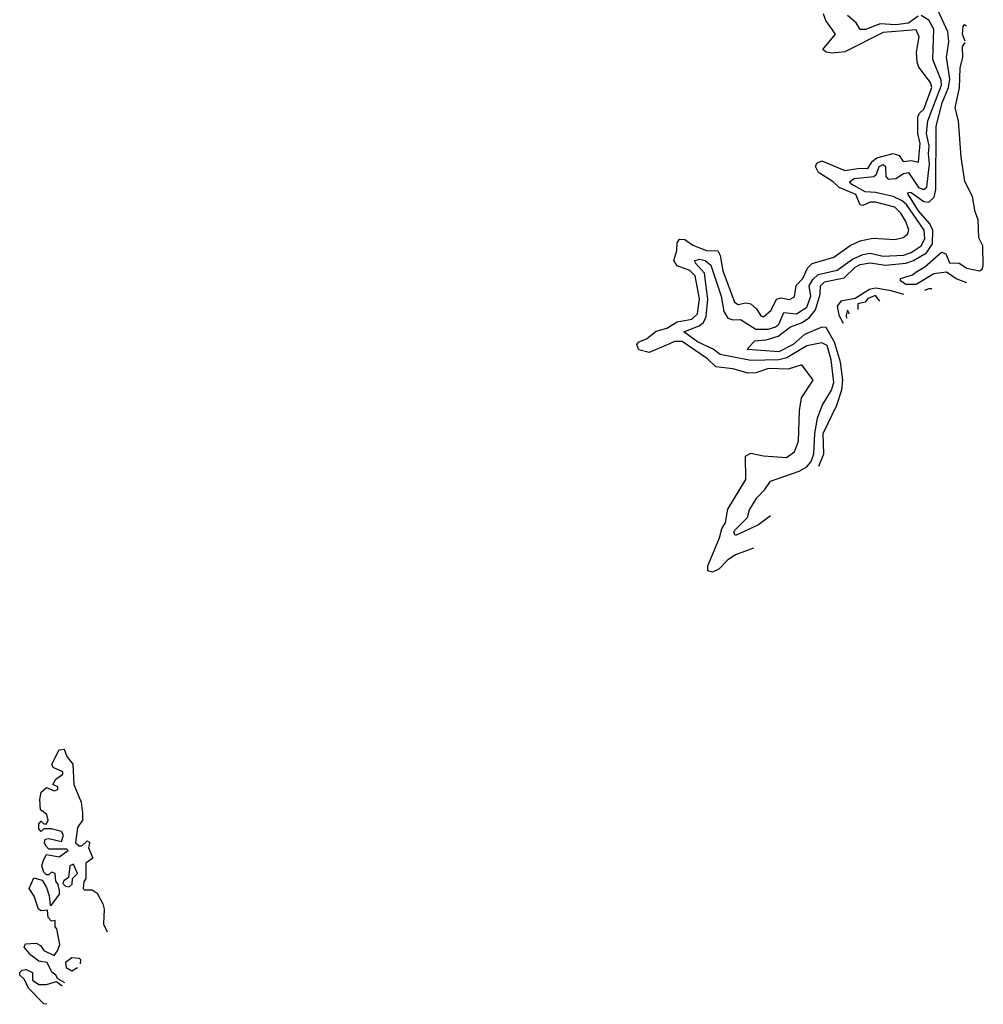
# Model space of a CAD drawing. Extents: x 2293878 to 2522763, y 823964 to 1006972.
# Tile 364 of 407: x 2490400 to 2494189, y 846180 to 850052. Entities that reach past the tile are written whole.
import ezdxf

# ---------------------------------------------------------------- set-up
doc = ezdxf.new("R2010")
doc.units = 0

msp = doc.modelspace()

# ---------------------------------------------------------------- linework, layer by layer
at = {"layer": '0CON20XD'}
for points in [[(2493542.9, 848296.2), (2493562.1, 848345), (2493560, 848425), (2493613.2, 848536.8), (2493633.5, 848596.5), (2493636.7, 848635), (2493627.6, 848705), (2493603.7, 848783.7), (2493571.1, 848841.1), (2493555, 848843.2), (2493486.3, 848813.7), (2493441, 848775), (2493385, 848746.7), (2493262.5, 848755), (2493267.1, 848765), (2493290.7, 848789.3), (2493335, 848793.3), (2493382, 848808), (2493431.4, 848845), (2493475, 848860), (2493505, 848880.2), (2493529.1, 848910.9), (2493547.4, 848972.6), (2493549.5, 849005), (2493565, 849021.3), (2493642.4, 849037.6), (2493685, 849079.2), (2493705, 849089.5), (2493745, 849096.7), (2493805, 849087.1), (2493885, 849094.2), (2493915, 849104.8), (2493965.4, 849135), (2493989.3, 849170.7), (2493990.4, 849225), (2493978.9, 849248.9), (2493935, 849300), (2493893.1, 849366.9), (2493895.6, 849374.4), (2493905, 849373.2), (2493955, 849337), (2493975, 849334.6), (2493996.1, 849353.9), (2494002.7, 849385), (2494003.4, 849633.4), (2494027.9, 849725), (2494053, 849785), (2494058.1, 849818.1), (2494044.6, 849905), (2494053.8, 849965), (2494049.6, 850005), (2494005, 850102)], [(2493286.2, 847974.2), (2493215, 847948.1), (2493185, 847928.4), (2493149.1, 847890.9), (2493125, 847879.5), (2493106.7, 847885), (2493106.5, 847905), (2493152.2, 848015), (2493160.6, 848049.4), (2493175.3, 848075), (2493185, 848127.5), (2493255.6, 848244.4), (2493254.6, 848335.4), (2493275, 848347.7), (2493325, 848337), (2493415, 848330.3), (2493447, 848353), (2493462.9, 848395), (2493466.5, 848515), (2493474.7, 848565), (2493520.5, 848635), (2493475.2, 848695.2), (2493421.9, 848678.1), (2493345, 848680.7), (2493295, 848663.5), (2493265, 848662.6), (2493205, 848679.7), (2493137.3, 848687.3), (2493105, 848719), (2493005, 848787.3), (2492975, 848787.2), (2492955, 848777.5), (2492875, 848742.9), (2492835, 848753.9), (2492827.2, 848775), (2492834.3, 848785.7), (2492865, 848796.8), (2492903.2, 848826.8), (2492945, 848838.6), (2492985, 848863.4), (2493042.8, 848875), (2493065.3, 848895), (2493072.7, 848955), (2493056.8, 849045), (2493035, 849066.4), (2492985, 849084.3), (2492972.2, 849105), (2492984.8, 849144.8), (2492986, 849175), (2492995, 849188.8), (2493015, 849187.7), (2493046.6, 849165), (2493101.2, 849145), (2493145, 849143.5), (2493154.9, 849124.9), (2493164.6, 849065), (2493211, 848941), (2493225, 848932.7), (2493255, 848938.8), (2493275, 848934.5), (2493297.3, 848915), (2493315, 848887.3), (2493325, 848883.3), (2493355, 848909.5), (2493376.6, 848953.4), (2493395, 848957.8), (2493427.6, 848952.4), (2493447.2, 848962.8), (2493453.1, 849006.9), (2493479.6, 849035), (2493498.6, 849075), (2493516.2, 849093.8), (2493601.3, 849118.7), (2493665.2, 849164.8), (2493705, 849182.9), (2493755, 849192.6), (2493842, 849188), (2493873.7, 849196.3), (2493891.2, 849208.8), (2493896.2, 849225), (2493885, 849258.5), (2493865, 849291.4), (2493841.8, 849315), (2493765, 849335.1), (2493745, 849334.1), (2493715, 849321.3), (2493705, 849323.9), (2493687.4, 849365), (2493622.4, 849392.4), (2493598.6, 849415), (2493541.6, 849451.6), (2493529.4, 849475), (2493535, 849488.3), (2493555, 849497.2), (2493645, 849459.1), (2493705, 849468.9), (2493735, 849467.4), (2493753.9, 849496.1), (2493770.6, 849509.4), (2493835, 849525.5), (2493858.7, 849518.7), (2493874.1, 849494.1), (2493905, 849498.1), (2493935, 849491.9), (2493941.5, 849565), (2493932.2, 849605), (2493931.7, 849668.3), (2493937.1, 849682.9), (2493955, 849700.8), (2493987, 849785), (2493981.5, 849805), (2493936.4, 849865), (2493929.7, 849885), (2493926.1, 849925), (2493937, 849985), (2493925, 850012.4), (2493795, 850001.8), (2493645, 849926.2), (2493595, 849921.1), (2493571.9, 849925), (2493557.9, 849935), (2493608.4, 849995), (2493569.6, 850049.6), (2493560.6, 850075)], [(2493352.4, 848101.1), (2493305, 848065.6), (2493215, 848024.4), (2493208.4, 848035), (2493212.4, 848045), (2493261.9, 848095), (2493269.3, 848125), (2493298.3, 848171.7), (2493330.7, 848205), (2493352.2, 848237.8), (2493465, 848276.3), (2493495, 848293.4), (2493512.2, 848315), (2493523.2, 848345), (2493527.1, 848425), (2493537.4, 848485), (2493556.1, 848535), (2493592.1, 848595), (2493600.9, 848625), (2493590.7, 848715), (2493575, 848771.5), (2493555, 848781), (2493495, 848770.1), (2493416.9, 848723.1), (2493385.8, 848714.2), (2493275, 848712.3), (2493155, 848736.2), (2493127.1, 848757.1), (2493065.9, 848785), (2493012.1, 848825), (2493071.9, 848848.1), (2493089.1, 848860.8), (2493099.3, 848885), (2493106.3, 848953.7), (2493092.3, 849055), (2493057.4, 849095), (2493055.4, 849104.6), (2493075, 849110.2), (2493096.1, 849105), (2493117.3, 849087.3), (2493158.3, 848965), (2493169.4, 848905), (2493185, 848878.9), (2493205, 848871.7), (2493235, 848873.5), (2493295.4, 848835.4), (2493345, 848834.9), (2493372.4, 848845), (2493385.3, 848855), (2493405, 848900.7), (2493454.5, 848895), (2493495, 848922.1), (2493510.6, 848965), (2493504.9, 849005), (2493519.2, 849030.8), (2493539.4, 849050.6), (2493615, 849066.8), (2493675, 849110.7), (2493715, 849128.6), (2493745, 849133.7), (2493795, 849122.5), (2493875, 849126.3), (2493905, 849137), (2493945, 849163.3), (2493959.1, 849190.9), (2493956.5, 849225), (2493886.7, 849325), (2493869.9, 849339.9), (2493835, 849356.6), (2493765, 849373.2), (2493725, 849375.2), (2493670.7, 849405), (2493663, 849415), (2493682.1, 849427.8), (2493758.3, 849435), (2493769.9, 849445), (2493780.2, 849475), (2493795, 849482.2), (2493805.3, 849475.3), (2493805.7, 849435.7), (2493815, 849425.1), (2493845, 849428.3), (2493875, 849447.5), (2493895, 849451), (2493935, 849392.2), (2493955, 849384.6), (2493967, 849393), (2493978.2, 849485), (2493973.3, 849525), (2493976.7, 849556.7), (2493966.3, 849605), (2493971.4, 849655), (2494024.6, 849795), (2494023, 849815), (2493990.6, 849895), (2493994.8, 850015), (2493975, 850050.2), (2493945, 850068.7)], [(2493933.5, 850066.5), (2493895, 850038.7), (2493845, 850032.2), (2493783.5, 850036.5), (2493725.8, 850014.2), (2493705, 850014.2), (2493689.6, 850039.6), (2493655, 850068.8)], [(2494118.2, 849967.5), (2494108.1, 849995), (2494109.5, 850025), (2494115, 850032.7), (2494123.8, 850028.3)], [(2494125, 849018), (2494082.8, 849032.8), (2494045, 849060), (2493995, 849053.3), (2493925, 849010.2), (2493885, 849010.4), (2493863.8, 849025), (2493864.2, 849035), (2493910.9, 849049.1), (2493928.3, 849061.7), (2493959.5, 849080.5), (2494025, 849138.5), (2494041.7, 849131.7), (2494055.9, 849095.9), (2494094.7, 849094.7), (2494125, 849074.6), (2494175, 849064.6), (2494185, 849070.8), (2494189.3, 849085), (2494187.5, 849162.5), (2494171.9, 849195), (2494169, 849265), (2494156.9, 849296.9), (2494146.3, 849356.3), (2494116.2, 849416.2), (2494101.9, 849511.9), (2494091.6, 849655), (2494078.5, 849705), (2494096.1, 849783.9), (2494098.9, 849861.1), (2494109.3, 849905), (2494107.8, 849945), (2494117.8, 849962.6)], [(2493876.4, 848971.1), (2493826.5, 848986.5), (2493765, 848996.4), (2493741.6, 848991.6), (2493685, 848956), (2493629.5, 848945), (2493615.3, 848925), (2493620.6, 848890.6), (2493638.7, 848858.5)], [(2493782, 848945.2), (2493765, 848967.5), (2493735.4, 848955.4), (2493725, 848941.2), (2493695.9, 848935), (2493695.3, 848912.3)], [(2493987, 848991.9), (2493985, 848993.8), (2493975, 848994), (2493958.7, 848986.6)], [(2493662.7, 848894.1), (2493655, 848910), (2493650.5, 848889.5), (2493651.4, 848878.9)], [(2490577.1, 846265.2), (2490550, 846280), (2490542.5, 846295), (2490526, 846306), (2490507.5, 846345), (2490475, 846350), (2490443.6, 846373.6), (2490418, 846405), (2490422.3, 846417.7), (2490465, 846420.8), (2490481.7, 846411.7), (2490495, 846391.2), (2490535, 846372.5), (2490549.3, 846390.7), (2490557.5, 846415), (2490546.4, 846476.4), (2490540, 846485), (2490540, 846510), (2490525, 846507.5), (2490511.7, 846521.7), (2490510, 846550), (2490485, 846547.5), (2490474.1, 846554.1), (2490457.5, 846605), (2490436.7, 846635), (2490455, 846677.5), (2490488.3, 846668.3), (2490505, 846640), (2490516.4, 846606.4), (2490520, 846570), (2490525, 846570), (2490557, 846613), (2490556.4, 846626.4), (2490551.7, 846651.7), (2490542.5, 846665), (2490540, 846695), (2490525, 846700), (2490515, 846690), (2490505, 846690), (2490495, 846700), (2490487.5, 846725), (2490493, 846747), (2490505, 846770), (2490555, 846760), (2490590, 846785), (2490585, 846790), (2490515, 846790), (2490503, 846803), (2490497.5, 846815), (2490500, 846830), (2490515, 846832.5), (2490565, 846820), (2490572.5, 846845), (2490565, 846860), (2490525, 846870), (2490495, 846870), (2490485, 846860), (2490475, 846870), (2490475, 846890), (2490485, 846900), (2490495, 846890), (2490505, 846890), (2490512.5, 846905), (2490506.4, 846926.4), (2490481.2, 846945), (2490478.6, 846985), (2490484.3, 847015), (2490505, 847032.5), (2490535, 847020), (2490550, 847025), (2490550, 847035), (2490530, 847045), (2490542.5, 847065), (2490570, 847085), (2490570, 847095), (2490531.2, 847111.2), (2490526, 847125), (2490555, 847181.2), (2490575, 847183.3), (2490586, 847155), (2490608.5, 847125), (2490613.3, 847045), (2490641.2, 846975), (2490646.4, 846933.6), (2490646.7, 846905), (2490627.5, 846875), (2490620, 846815), (2490633.3, 846803.3), (2490645, 846803.8), (2490665, 846822.5), (2490675, 846817.5), (2490673.3, 846806.7), (2490671.2, 846795), (2490687.5, 846755), (2490660, 846735), (2490660, 846675), (2490651.7, 846661.7), (2490650, 846635), (2490655, 846630), (2490685, 846630), (2490705, 846617.5), (2490727.5, 846575), (2490732.5, 846555), (2490730, 846495), (2490743.8, 846465.3)], [(2490595, 846642.5), (2490607, 846653), (2490607.5, 846675), (2490627.5, 846695), (2490611.7, 846731.7), (2490597.5, 846725), (2490591.7, 846678.3), (2490573.6, 846666.4), (2490570, 846655), (2490580, 846645), (2490595, 846642.5)], [(2490638.9, 846339.4), (2490640, 846355), (2490635, 846360), (2490605, 846362.5), (2490580, 846345), (2490582.5, 846325), (2490605, 846312.5), (2490627.1, 846325.2)], [(2490506.3, 846180.2), (2490495, 846182.5), (2490435, 846243.3), (2490418.3, 846278.3), (2490400, 846295), (2490400, 846305), (2490410, 846315), (2490425, 846317.5), (2490450, 846305), (2490450, 846275), (2490475, 846257.5), (2490505, 846257.5), (2490545, 846270), (2490567.2, 846253.3)]]:
    msp.add_lwpolyline(points, dxfattribs=at)

doc.saveas('drawing.dxf')
